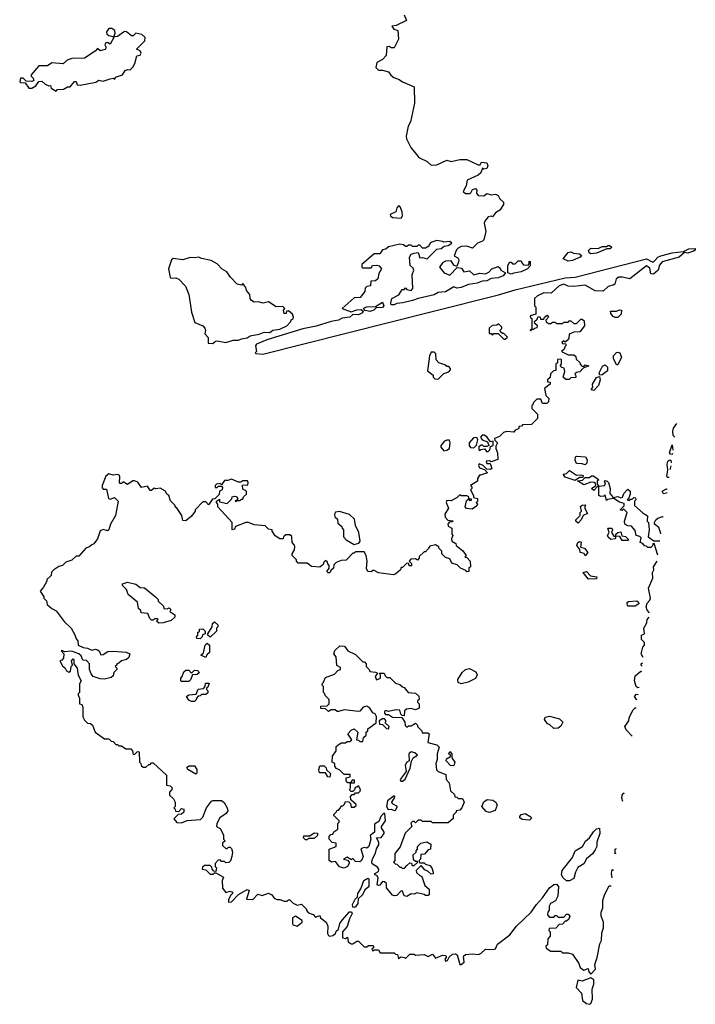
# Model space of a CAD drawing. Extents: x 2240384 to 2404287, y 351326 to 526670.
# Tile 284 of 309: x 2399550 to 2404287, y 424488 to 431391. Entities that reach past the tile are written whole.
import ezdxf

# ---------------------------------------------------------------- set-up
doc = ezdxf.new("R2010")
doc.units = 0

msp = doc.modelspace()

# ---------------------------------------------------------------- linework, layer by layer
at = {"layer": '0CON20XD'}
for points in [[(2402246.7, 431425), (2402263.3, 431385), (2402190, 431350), (2402160, 431345), (2402172.5, 431325), (2402202.5, 431315), (2402207, 431253), (2402175, 431192.5), (2402155, 431192.5), (2402141.7, 431201.7), (2402125, 431200), (2402120.7, 431139.3), (2402095, 431112.5), (2402055, 431090), (2402047.5, 431055), (2402065, 431037.5), (2402095, 431037.5), (2402136.1, 431026.1), (2402151.7, 431001.7), (2402172.5, 430985), (2402211.7, 430971.7), (2402235, 430954), (2402315, 430920), (2402317.5, 430805), (2402290, 430675), (2402273.3, 430645), (2402260, 430575), (2402262.5, 430555), (2402292.5, 430495), (2402332.5, 430445), (2402347.5, 430425), (2402406.1, 430396.1), (2402435, 430371.2), (2402475, 430374), (2402545, 430406), (2402575, 430396.7), (2402635, 430410), (2402685, 430410), (2402765, 430372.5), (2402777.5, 430372.5), (2402788.3, 430391.7), (2402825, 430387.5), (2402832.5, 430365), (2402825, 430347.5), (2402805, 430342.5), (2402795, 430350), (2402783.6, 430316.4), (2402765, 430300), (2402687.5, 430265), (2402680.8, 430225), (2402660, 430185), (2402675, 430172.5), (2402705, 430172.5), (2402713.6, 430176.4), (2402725, 430200), (2402746.1, 430206.1), (2402756.4, 430196.4), (2402753.3, 430173.3), (2402765, 430158.8), (2402803.8, 430156.2), (2402825, 430172.5), (2402855, 430162.5), (2402886.4, 430166.4), (2402905, 430157.5), (2402917.5, 430135), (2402941.7, 430111.7), (2402942.5, 430095), (2402916.7, 430055), (2402885, 430036.7), (2402865, 430007.5), (2402855, 430012.5), (2402835, 430007.5), (2402811.7, 429978.3), (2402806.7, 429965), (2402817.5, 429905), (2402805, 429847.5), (2402795, 429837.5), (2402760, 429825), (2402725, 429790), (2402685, 429802.5), (2402645, 429800), (2402625, 429790), (2402613.3, 429776.7), (2402597.5, 429735), (2402621.7, 429721.7), (2402628.1, 429708.1), (2402627.9, 429692.1), (2402615, 429660), (2402595, 429670), (2402575, 429700), (2402535, 429697.5), (2402513.6, 429686.4), (2402492.5, 429655), (2402527, 429617)], [(2399805, 430890), (2399815, 430900), (2399856.4, 430903.6), (2399885, 430920), (2399905, 430920), (2399935, 430957.5), (2399946.1, 430956.1), (2399953, 430933), (2399975, 430931.2), (2400085, 430952.5), (2400105, 430967.5), (2400135, 430960), (2400185, 430976.7), (2400205, 430980), (2400216.4, 430973.6), (2400221.7, 430988.3), (2400270, 431005), (2400290, 431035), (2400305, 431042.5), (2400325, 431040), (2400343, 431057), (2400357, 431083), (2400371.7, 431138.3), (2400395, 431142.5), (2400402.5, 431155), (2400395, 431172.5), (2400370, 431185), (2400427, 431243), (2400430, 431265), (2400407, 431287), (2400365, 431296.2), (2400345, 431277.5), (2400335, 431277.5), (2400300, 431305), (2400285, 431307.5), (2400235, 431273.3), (2400210, 431270), (2400220, 431295), (2400216.2, 431315), (2400195, 431328.6), (2400175, 431328), (2400158, 431305), (2400160, 431290), (2400175, 431279.2), (2400210, 431270), (2400210, 431265), (2400185, 431220), (2400165, 431230), (2400152.5, 431225), (2400147.5, 431215), (2400157.5, 431195), (2400148.3, 431181.7), (2400115, 431172.5), (2400095, 431187.5), (2400080, 431170), (2400005, 431120), (2399915, 431117.5), (2399883.9, 431106.1), (2399855, 431080), (2399775, 431087.5), (2399745, 431067.5), (2399685, 431067.5), (2399630, 431005), (2399630, 430995), (2399645, 430980), (2399650, 430965), (2399635, 430957.5), (2399595, 430960), (2399590, 430965), (2399575, 430980), (2399555, 430980), (2399550, 430955), (2399555, 430950), (2399588.3, 430948.3), (2399615, 430910), (2399635, 430910), (2399663, 430927), (2399685, 430957.5), (2399705, 430960), (2399728.3, 430938.3), (2399755, 430927.5), (2399765, 430930), (2399770, 430910), (2399805, 430890)], [(2402225, 429998), (2402234.2, 430015), (2402232.7, 430042.7), (2402218.8, 430078.8), (2402205, 430085.8), (2402195, 430072.5), (2402187.5, 430042.5), (2402146.7, 430025), (2402148.8, 430015), (2402165, 430004.3), (2402225, 429998)], [(2402527, 429617), (2402565, 429600), (2402617, 429653), (2402647.5, 429647.5), (2402665, 429622.5), (2402705, 429630), (2402735, 429602.5), (2402775, 429612.5), (2402815, 429610), (2402839.3, 429620.7), (2402860, 429645), (2402905, 429660), (2402918.3, 429648.3), (2402923.6, 429633.6), (2402956.7, 429616.7), (2402938.8, 429595), (2402905, 429580.8), (2402855, 429576.7), (2402825, 429558.8), (2402793.2, 429556.8), (2402756.9, 429543.1), (2402696.7, 429533.3), (2402645, 429512.9), (2402615, 429509.4), (2402595, 429517.5), (2402535, 429482.9), (2402485, 429477.5), (2402455, 429461.8), (2402343.2, 429436.8), (2402305, 429420.9), (2402235.4, 429404.6), (2402195, 429402), (2402175, 429390.8), (2402155, 429391.2), (2402151.2, 429405), (2402160, 429435), (2402208.3, 429461.7), (2402231.7, 429498.3), (2402245, 429500), (2402255, 429510), (2402265, 429500), (2402295, 429492.5), (2402307.5, 429505), (2402302.3, 429602.3), (2402313.8, 429635), (2402309.2, 429649.2), (2402288.3, 429668.3), (2402283.8, 429725), (2402293.8, 429746.2), (2402316.7, 429753.3), (2402345, 429757.5), (2402355, 429720), (2402375, 429722.5), (2402406.1, 429713.9), (2402475, 429782.5), (2402505, 429786.2), (2402526.2, 429803.8), (2402555, 429806.7), (2402580, 429825), (2402566.1, 429836.1), (2402525, 429830), (2402515, 429836.7), (2402475, 429842.5), (2402431.7, 429828.3), (2402420, 429815), (2402418.3, 429801.7), (2402395, 429790), (2402375, 429790), (2402355, 429810), (2402345, 429810), (2402335, 429800), (2402305, 429800), (2402295, 429810), (2402275, 429810), (2402265, 429800), (2402255, 429800), (2402241.7, 429811.7), (2402215, 429816.7), (2402135, 429797.5), (2402117, 429783), (2402093.9, 429776.1), (2402075, 429750), (2402035, 429750), (2401950, 429675), (2401950, 429655), (2401955, 429650), (2402015, 429650), (2402023, 429667), (2402055, 429670), (2402070, 429665), (2402087.5, 429645), (2402068.3, 429611.7), (2402060, 429575), (2402045, 429560), (2402011.7, 429558.3), (2402010, 429525), (2401985, 429520), (2401971.7, 429508.3), (2401970, 429485), (2401936.4, 429443.6), (2401895, 429440), (2401810, 429365), (2401875, 429342.5), (2401913.6, 429356.4), (2401945, 429360), (2401957.5, 429347.5), (2401953.8, 429335), (2401925, 429321.5), (2401886.7, 429323.3), (2401865, 429304.4), (2401810.8, 429299.2), (2401785, 429283.3), (2401734.2, 429275.8), (2401628.6, 429241.4), (2401535, 429224.4), (2401283.6, 429146.4), (2401210, 429115), (2401202.5, 429105), (2401210, 429065), (2401200, 429055), (2401205, 429050), (2401255, 429046.7), (2402432.5, 429342.5), (2402907.4, 429462.6), (2403025, 429497.5), (2403375, 429580), (2403445, 429585.5), (2403945, 429713.1), (2403985, 429694.2), (2403995, 429694), (2404005.6, 429704.4), (2404024.3, 429725), (2404045, 429734.3), (2404125, 429755.4), (2404205, 429766), (2404242.5, 429785), (2404287.1, 429787.1), (2404286.2, 429775), (2404275, 429768), (2404235, 429754.2), (2404212.5, 429757.5), (2404173.9, 429726.1), (2404055, 429693.3), (2404035, 429670), (2404026.1, 429633.9), (2403995, 429606.7), (2403975, 429610), (2403968.9, 429648.9), (2403945, 429665.8), (2403827, 429573), (2403775, 429586.7), (2403750, 429585), (2403733.3, 429575), (2403723, 429537), (2403711.7, 429528.3), (2403675, 429520), (2403641.7, 429488.3), (2403585, 429490), (2403515, 429528.8), (2403435, 429520), (2403395, 429523.3), (2403365.9, 429535.9), (2403333.3, 429525), (2403277, 429473), (2403225, 429476.7), (2403180, 429455), (2403160, 429435), (2403160, 429385), (2403170, 429375), (2403170, 429325), (2403130, 429315), (2403131.7, 429301.7), (2403140, 429295), (2403140, 429220), (2403130, 429215), (2403135, 429210), (2403140, 429220), (2403155, 429220), (2403161.7, 429228.3), (2403178.3, 429231.7), (2403180, 429245), (2403161.7, 429261.7), (2403160, 429275), (2403178.3, 429291.7), (2403185, 429310), (2403200, 429305), (2403201.7, 429291.7), (2403225, 429290), (2403230, 429305), (2403248.3, 429318.3), (2403257.5, 429305), (2403240, 429285), (2403241.7, 429271.7), (2403248.3, 429268.3), (2403255, 429260), (2403275, 429260), (2403285, 429270), (2403305, 429270), (2403315, 429260), (2403355, 429260), (2403365, 429270), (2403395, 429270), (2403401.7, 429278.3), (2403415, 429280), (2403435, 429260), (2403455, 429260), (2403485, 429290), (2403495, 429290), (2403508.3, 429278.3), (2403510, 429245), (2403478.3, 429201.7), (2403435, 429200), (2403403, 429187), (2403400, 429155), (2403388.3, 429141.7), (2403375, 429130), (2403365, 429140), (2403351.7, 429128.3), (2403355, 429120), (2403378.3, 429118.3), (2403380, 429105), (2403371.7, 429098.3), (2403368.3, 429081.7), (2403350, 429065), (2403395, 429040), (2403435, 429040), (2403448.3, 429028.3), (2403451.7, 429011.7), (2403478.3, 428988.3), (2403480, 428975), (2403491.7, 428961.7), (2403505, 428960), (2403515, 428970), (2403540, 428965), (2403501.7, 428948.3), (2403478.3, 428921.7), (2403453, 428917), (2403441.7, 428908.3), (2403450, 428895), (2403448.3, 428881.7), (2403415, 428880), (2403401.7, 428868.3), (2403378.3, 428868.3), (2403360, 428885), (2403372.5, 428925), (2403367, 428947), (2403351.7, 428951.7), (2403340, 428965), (2403350, 428975), (2403350, 429005), (2403345, 429010), (2403321.7, 429008.3), (2403320, 428985), (2403310, 428975), (2403308.3, 428931.7), (2403291.7, 428928.3), (2403271.7, 428908.3), (2403268.3, 428881.7), (2403250, 428865), (2403251.7, 428851.7), (2403268.3, 428848.3), (2403270, 428835), (2403230, 428805), (2403240, 428755), (2403260, 428735), (2403258.3, 428711.7), (2403245, 428700), (2403215, 428700), (2403205, 428730), (2403175, 428730), (2403150, 428705), (2403148.3, 428691.7), (2403140, 428685), (2403140, 428665), (2403180, 428625), (2403180, 428595), (2403138.3, 428551.7), (2403075, 428550), (2403068.3, 428541.7), (2403051.7, 428538.3), (2403048.3, 428521.7), (2403025, 428512.5), (2403015, 428500), (2402965, 428503.8), (2402943, 428497), (2402915, 428467.5), (2402880, 428455), (2402881.7, 428441.7), (2402900, 428425), (2402888.3, 428401.7), (2402887.5, 428385), (2402900, 428355), (2402901.7, 428308.3), (2402855, 428290), (2402845, 428297.5), (2402820, 428295), (2402825, 428280), (2402848.3, 428278.3), (2402860, 428245), (2402851.7, 428238.3), (2402825, 428240), (2402800, 428265), (2402772.5, 428277.5), (2402767.5, 428265), (2402775, 428250), (2402808.3, 428238.3), (2402830, 428215), (2402781.7, 428198.3), (2402773.6, 428196.4), (2402760, 428175), (2402760, 428155), (2402710, 428125), (2402720, 428115), (2402720, 428105), (2402710, 428095), (2402732.5, 428055), (2402731.7, 428041.7), (2402760, 428035), (2402760, 428015), (2402750, 428005), (2402760, 427995), (2402756.4, 427983.6), (2402721.7, 427958.3), (2402683.9, 427963.9), (2402672.5, 427975), (2402683, 428017), (2402695, 428030), (2402705, 428020), (2402718.3, 428021.7), (2402718.3, 428028.3), (2402700, 428030), (2402700, 428045), (2402685, 428052.5), (2402645, 428052.5), (2402635, 428060), (2402618.3, 428041.7), (2402575, 428016.7), (2402545, 428020), (2402540, 428005), (2402557.5, 427965), (2402530, 427925), (2402533, 427903), (2402551.7, 427881.7), (2402586.4, 427876.4), (2402585, 427870), (2402561.7, 427868.3), (2402552.5, 427855), (2402555, 427840), (2402580, 427825), (2402580, 427785), (2402586.7, 427775), (2402578.3, 427751.7), (2402580, 427735), (2402608.3, 427718.3), (2402610, 427705), (2402657.7, 427667.7), (2402680, 427635), (2402671.7, 427621.7), (2402685, 427620), (2402707.5, 427595), (2402710, 427555), (2402700, 427545), (2402698.3, 427521.7), (2402685, 427520), (2402678.3, 427528.3), (2402640, 427545), (2402618.3, 427568.3), (2402580.7, 427580.7), (2402565, 427610), (2402535, 427620), (2402510, 427645), (2402510, 427665), (2402490, 427685), (2402490, 427695), (2402465, 427710), (2402425, 427700), (2402415, 427680), (2402395, 427660), (2402385, 427660), (2402351.7, 427628.3), (2402350, 427615), (2402338.3, 427601.7), (2402325, 427610), (2402291.7, 427608.3), (2402280, 427595), (2402298.3, 427578.3), (2402298.3, 427561.7), (2402281.7, 427561.7), (2402278.3, 427578.3), (2402265, 427580), (2402235, 427550), (2402225, 427550), (2402220, 427535), (2402187.5, 427505), (2402171.7, 427498.3), (2402065, 427512.5), (2402035, 427530), (2402025, 427530), (2402015, 427520), (2401991.7, 427521.7), (2401982.5, 427542.5), (2401987.5, 427595), (2401980, 427635), (2401965, 427660), (2401905, 427660), (2401895, 427650), (2401885, 427650), (2401838.3, 427601.7), (2401805, 427600), (2401770, 427585)], [(2403395, 429698.6), (2403360, 429715), (2403395, 429757.5), (2403415, 429762.5), (2403433.9, 429753.9), (2403475, 429750), (2403488, 429738), (2403480, 429725), (2403425, 429703.3), (2403395, 429698.6)], [(2403555, 429748.8), (2403542.5, 429755), (2403538.3, 429771.7), (2403555, 429790), (2403605, 429787.5), (2403635, 429800), (2403665, 429800), (2403675, 429807.5), (2403685, 429807.5), (2403702.5, 429795), (2403690, 429785), (2403666.7, 429783.3), (2403595, 429753.1), (2403555, 429748.8)], [(2400905, 429120), (2400923, 429137), (2400935, 429140), (2400995, 429127.5), (2401047, 429143), (2401085, 429143.8), (2401105.9, 429154.1), (2401145, 429161.2), (2401165.8, 429174.2), (2401230, 429185), (2401265, 429200), (2401303, 429197), (2401326, 429214), (2401375, 429221.2), (2401422.5, 429245), (2401450, 429275), (2401453.3, 429286.7), (2401466.7, 429293.3), (2401470, 429305), (2401462.5, 429325), (2401435, 429350), (2401421.7, 429348.3), (2401418.3, 429331.7), (2401405, 429330), (2401400, 429355), (2401410, 429365), (2401395, 429380), (2401348.3, 429378.3), (2401295, 429412.5), (2401257, 429403), (2401223, 429413), (2401195, 429411.2), (2401175, 429421.2), (2401166, 429435), (2401164.2, 429465), (2401141.2, 429491.2), (2401135, 429512.5), (2401115, 429540), (2401105, 429530), (2401075, 429537.5), (2401027.5, 429585), (2401003, 429623), (2400970.7, 429640.7), (2400935, 429680), (2400891.7, 429701.7), (2400825, 429716.7), (2400805, 429726.7), (2400775, 429720), (2400745, 429722.5), (2400695, 429706.7), (2400625, 429717.5), (2400614.1, 429705.9), (2400593.3, 429645), (2400604.1, 429584.1), (2400615, 429577.5), (2400645, 429580), (2400665, 429572.5), (2400713.6, 429523.6), (2400736.7, 429465), (2400755, 429340), (2400778.8, 429268.8), (2400835, 429243.3), (2400848.3, 429228.3), (2400852.5, 429215), (2400848.3, 429188.3), (2400871.7, 429161.7), (2400871.7, 429121.7), (2400905, 429120)], [(2402995, 429605.7), (2402972.5, 429615), (2402973.3, 429665), (2402985, 429690), (2402995, 429690), (2403005, 429680), (2403025, 429680), (2403045, 429700), (2403065, 429700), (2403070, 429685), (2403083, 429673), (2403115, 429670), (2403121.7, 429678.3), (2403123, 429697), (2403130, 429695), (2403130, 429665), (2403110, 429645), (2403066, 429624), (2403015, 429613.1), (2402995, 429605.7)], [(2402005, 429344.5), (2401973, 429353), (2401960, 429365), (2401965, 429370), (2401985, 429377.5), (2402045, 429380), (2402095, 429410), (2402103.3, 429385), (2402095, 429372), (2402048.3, 429371.7), (2402033.3, 429355), (2402005, 429344.5)], [(2403745, 429302.5), (2403725, 429302.5), (2403710.7, 429310.7), (2403695, 429330), (2403691.7, 429348.3), (2403735, 429347.5), (2403755, 429357.5), (2403770, 429355), (2403767.5, 429325), (2403745, 429302.5)], [(2402955, 429150), (2402970, 429165), (2402945, 429190), (2402935, 429190), (2402921.7, 429201.7), (2402920, 429215), (2402930, 429225), (2402930, 429235), (2402908.3, 429258.3), (2402895, 429250), (2402863, 429247), (2402841.7, 429228.3), (2402841.7, 429191.7), (2402855, 429190), (2402865, 429180), (2402875, 429190), (2402905, 429190), (2402945, 429150), (2402955, 429150)], [(2402485, 428870), (2402525, 428910), (2402558.3, 428921.7), (2402570, 428935), (2402570, 428945), (2402558.3, 428958.3), (2402545, 428960), (2402531.7, 428971.7), (2402490, 428985), (2402470, 429005), (2402468.3, 429048.3), (2402455, 429060), (2402435, 429060), (2402422.5, 429035), (2402408.3, 428928.3), (2402448.3, 428898.3), (2402450, 428885), (2402461.7, 428871.7), (2402485, 428870)], [(2403745, 428970), (2403735, 428970), (2403712.5, 429015), (2403712.5, 429035), (2403735, 429057.5), (2403745, 429060), (2403757.5, 429055), (2403770, 429025), (2403745, 428970)], [(2403617.5, 428897.5), (2403613.3, 428915), (2403637.5, 428962.5), (2403655, 428971.2), (2403672, 428955), (2403672, 428928), (2403635, 428902), (2403617.5, 428897.5)], [(2403575, 428791.2), (2403557.5, 428795), (2403567.5, 428815), (2403566.7, 428835), (2403595, 428882.5), (2403615, 428890), (2403620, 428865), (2403608, 428825), (2403575, 428791.2)], [(2404143.6, 428464.9), (2404131.2, 428475), (2404130, 428505), (2404135, 428527.5), (2404157, 428558.6)], [(2402525, 428367.5), (2402545, 428372.5), (2402562.5, 428385), (2402567.5, 428425), (2402562.5, 428442.5), (2402545, 428443.3), (2402527.5, 428435), (2402503.3, 428405), (2402503.9, 428393.9), (2402525, 428367.5)], [(2402735, 428390), (2402752.5, 428407.5), (2402763.3, 428445), (2402755, 428462.5), (2402731.7, 428458.3), (2402702.5, 428425), (2402702.5, 428405), (2402711.7, 428391.7), (2402735, 428390)], [(2402835, 428362.5), (2402846.7, 428375), (2402851.7, 428398.3), (2402870, 428405), (2402870, 428435), (2402851.7, 428431.7), (2402826.4, 428466.4), (2402807, 428477), (2402793, 428477), (2402780, 428465), (2402792.5, 428445), (2402830, 428430), (2402840, 428405), (2402825, 428397.5), (2402805, 428397.5), (2402795, 428407.5), (2402785, 428407.5), (2402770, 428395), (2402770, 428375), (2402775, 428370), (2402782.5, 428377.5), (2402811.7, 428381.7), (2402823.3, 428363.3), (2402835, 428362.5)], [(2404127.1, 428349.9), (2404126, 428342.4), (2404113.9, 428343.9), (2404106.7, 428355), (2404125, 428410), (2404130.3, 428372.2)], [(2403515, 428270), (2403495, 428277.5), (2403455, 428280), (2403443.6, 428303.6), (2403447.5, 428325), (2403455, 428330), (2403516.4, 428326.4), (2403530, 428305), (2403527.5, 428282.5), (2403515, 428270)], [(2404103, 428182), (2404095, 428180), (2404087, 428187), (2404093.8, 428235), (2404088.8, 428275), (2404095, 428292.5), (2404105, 428302.5), (2404115, 428302.5), (2404117.6, 428283.8)], [(2404114.7, 428263.9), (2404110, 428245), (2404110.8, 428236.5)], [(2401770, 427585), (2401751.7, 427568.3), (2401750, 427545), (2401731.7, 427528.3), (2401725, 427512.5), (2401713, 427513), (2401703, 427523), (2401720, 427545), (2401720, 427565), (2401710, 427575), (2401708.3, 427588.3), (2401695, 427600), (2401681.7, 427588.3), (2401678.3, 427571.7), (2401655, 427552.5), (2401595, 427557.5), (2401565, 427580), (2401501.7, 427581.7), (2401490, 427595), (2401490, 427605), (2401460, 427635), (2401460, 427645), (2401477, 427673), (2401480, 427695), (2401477, 427707), (2401460, 427725), (2401458.3, 427768.3), (2401445, 427780), (2401415, 427780), (2401400, 427765), (2401398.3, 427751.7), (2401375, 427750), (2401341.7, 427771.7), (2401320, 427805), (2401320, 427815), (2401295, 427820), (2401271.7, 427841.7), (2401195, 427850), (2401155, 427866.7), (2401135, 427866.7), (2401062.5, 427837.5), (2401055, 427820), (2401040, 427815), (2401040, 427865), (2400940, 427975), (2400940, 427995), (2400930, 428005), (2400930, 428015), (2400950, 428030), (2400951.7, 428011.7), (2401005, 428000), (2401038.3, 428031.7), (2401040, 428045), (2401055, 428050), (2401068.3, 428048.3), (2401080, 428035), (2401070, 428020), (2401061.7, 428018.3), (2401065, 428010), (2401070, 428020), (2401095, 428020), (2401105, 428030), (2401115, 428030), (2401120, 428045), (2401140, 428065), (2401140, 428085), (2401115, 428100), (2401112.5, 428127.5), (2401150, 428130), (2401152.5, 428145), (2401147, 428157), (2401115, 428156.7), (2401101.7, 428148.3), (2401085, 428147.5), (2401035, 428170), (2401009.3, 428160.7), (2400985, 428160), (2400965, 428130), (2400955, 428140), (2400930, 428135), (2400920, 428125), (2400921.7, 428111.7), (2400935, 428110), (2400945, 428120), (2400965, 428120), (2400971.7, 428111.7), (2400970, 428095), (2400950, 428085), (2400948.3, 428061.7), (2400918.3, 428031.7), (2400901.7, 428028.3), (2400875, 427990), (2400855, 428010), (2400835, 428010), (2400780, 427955), (2400780, 427945), (2400755, 427910), (2400715, 427877.5), (2400695, 427880), (2400687.5, 427915), (2400653, 427963), (2400640, 427975), (2400640, 427985), (2400606.4, 428016.4), (2400596.2, 428055), (2400582.5, 428065), (2400572.5, 428085), (2400535, 428107.5), (2400505, 428102.5), (2400493.6, 428106.4), (2400475, 428090), (2400465, 428090), (2400445, 428120), (2400405, 428110), (2400378.3, 428148.3), (2400355, 428157.5), (2400343.3, 428156.7), (2400305, 428132.5), (2400275, 428150), (2400265, 428140), (2400255, 428140), (2400250, 428145), (2400253.3, 428185), (2400247.7, 428197.7), (2400235, 428203.3), (2400205, 428197.5), (2400175, 428207.5), (2400155, 428190), (2400127.5, 428125), (2400128.3, 428108.3), (2400135, 428100), (2400158.3, 428098.3), (2400173.6, 428033.6), (2400185, 428030), (2400215, 428040), (2400240, 428015), (2400222.5, 427915), (2400187.5, 427855), (2400176.1, 427813.9), (2400165, 427807.5), (2400135, 427815.8), (2400113.2, 427806.8), (2400095, 427750), (2400070, 427715), (2400055, 427710), (2400040, 427695), (2400013.6, 427686.4), (2399965, 427630), (2399945, 427630), (2399915, 427602.5), (2399873, 427587), (2399850, 427565), (2399823.3, 427556.7), (2399790, 427535), (2399773.3, 427516.7), (2399770, 427495), (2399740, 427465), (2399740, 427455), (2399717, 427413), (2399692.5, 427385), (2399720, 427345), (2399720, 427335), (2399737, 427317), (2399741.7, 427291.7), (2399775, 427262.5), (2399806.4, 427246.4), (2399860.7, 427170.7), (2399910, 427125), (2399937, 427077), (2399945, 427050), (2399957.5, 427035), (2399960, 427005), (2399995, 426990), (2400025.8, 426985.8), (2400055, 426970), (2400082.7, 426977.3), (2400095, 426974), (2400106.2, 426965), (2400118.3, 426938.3), (2400135, 426940), (2400168.8, 426961.2), (2400205, 426964.2), (2400297.7, 426957.7), (2400322.5, 426945), (2400315, 426920), (2400300, 426905), (2400263, 426897), (2400245, 426880), (2400230, 426875), (2400230, 426865), (2400220, 426855), (2400230, 426845), (2400230, 426835), (2400210, 426815), (2400205, 426790), (2400191.7, 426778.3), (2400145, 426767.5), (2400115, 426768.8), (2400065, 426786.7), (2400050, 426805), (2400040, 426835), (2400040, 426875), (2400018.3, 426898.3), (2399991.7, 426901.7), (2399980.7, 426930.7), (2399965.8, 426945.8), (2399913, 426963), (2399865, 426960), (2399845, 426967.5), (2399840, 426965), (2399860, 426945), (2399856.7, 426915), (2399845, 426900), (2399832.5, 426895), (2399851.2, 426861.2), (2399870, 426845), (2399877.5, 426825), (2399895, 426817.5), (2399906.1, 426823.9), (2399910, 426855), (2399920, 426865), (2399912.5, 426895), (2399925, 426910), (2399930, 426905), (2399930, 426875), (2399952.5, 426845), (2399960, 426795), (2399980, 426755), (2399970, 426735), (2399970, 426675), (2399960, 426665), (2399960, 426655), (2399970, 426635), (2399970, 426595), (2399985, 426590), (2399991.7, 426571.7), (2399993, 426503), (2400005, 426480), (2400025, 426460), (2400047, 426457), (2400060, 426445), (2400080, 426395), (2400145, 426350), (2400175, 426350), (2400191.7, 426331.7), (2400205, 426330), (2400225, 426310), (2400235, 426310), (2400245, 426300), (2400265, 426300), (2400295, 426280), (2400328.3, 426278.3), (2400340, 426265), (2400345, 426240), (2400358.3, 426241.7), (2400375, 426260), (2400388.3, 426258.3), (2400390, 426185), (2400400, 426175), (2400401.7, 426161.7), (2400415, 426150), (2400435, 426150), (2400455, 426170), (2400465, 426170), (2400475, 426180), (2400485, 426180), (2400580, 426095), (2400580, 426025), (2400605, 426020), (2400620, 426005), (2400617, 425993), (2400600, 425975), (2400600, 425955), (2400628.3, 425928.3), (2400640, 425905), (2400640, 425875), (2400630, 425865), (2400640, 425855), (2400641.7, 425841.7), (2400665, 425840), (2400685, 425860), (2400700, 425855), (2400700, 425835), (2400685, 425820), (2400661.7, 425818.3), (2400631.7, 425788.3), (2400651.7, 425761.7), (2400685, 425760), (2400725, 425777.5), (2400817, 425783), (2400835, 425800), (2400860, 425865), (2400895, 425912.5), (2400905, 425917.5), (2400965, 425917.5), (2400983, 425903), (2401005.9, 425865.9), (2401010, 425845), (2400997.5, 425825), (2400953.9, 425796.1), (2400932.5, 425755), (2400930, 425735), (2400955, 425720), (2400980, 425675), (2400980, 425645), (2400990, 425635), (2400971.7, 425618.3), (2400971.7, 425601.7), (2400995, 425580), (2401005, 425580), (2401015, 425590), (2401025, 425590), (2401035, 425580), (2401042.5, 425555), (2401037.5, 425525), (2401027, 425493), (2401017, 425483), (2400995, 425480), (2400985, 425490), (2400965, 425490), (2400955, 425500), (2400941.7, 425498.3), (2400920, 425475), (2400920, 425455), (2400930, 425445), (2400925, 425420), (2400911.7, 425421.7), (2400900, 425435), (2400898.3, 425448.3), (2400885, 425460), (2400845, 425460), (2400831.7, 425448.3), (2400830, 425435), (2400855, 425430), (2400885, 425400), (2400905, 425400), (2400915, 425410), (2400925, 425410), (2400978.3, 425378.3), (2400970, 425355), (2400971.7, 425301.7), (2400995, 425272.5), (2401025, 425281.2), (2401043.3, 425275), (2401043.3, 425265), (2401028.8, 425251.2), (2401015, 425220), (2401015, 425203.3), (2401035, 425206.7), (2401085, 425256.7), (2401145, 425292.5), (2401160, 425285), (2401140, 425225), (2401185, 425223.1), (2401220.7, 425259.3), (2401250.7, 425250.7), (2401295, 425267.5), (2401317.5, 425255), (2401335, 425232.5), (2401353.6, 425223.6), (2401375, 425222.5), (2401405, 425210), (2401425, 425210), (2401435, 425220), (2401445, 425220), (2401467, 425197), (2401495, 425182.5), (2401525, 425190), (2401560, 425155), (2401560, 425145), (2401575, 425130), (2401607, 425117), (2401625, 425100), (2401655, 425110), (2401660, 425095), (2401700, 425065), (2401710, 425035), (2401708, 424985), (2401715, 424970), (2401725, 424966.2), (2401745, 424970), (2401763.8, 424985), (2401769.5, 425000.5), (2401785.7, 425014.3), (2401795.6, 425054.4), (2401811.7, 425078.3), (2401863.6, 425136.4), (2401877, 425137), (2401882, 425125), (2401862.4, 425087.6), (2401846.1, 425033.9), (2401813.8, 424995), (2401813, 424953), (2401835, 424950), (2401848.3, 424958.3), (2401852.5, 424925), (2401873, 424913), (2401885, 424912.5), (2401915, 424930), (2401925, 424930), (2401965, 424890), (2401985, 424890), (2401995, 424900), (2402025, 424900), (2402030, 424895), (2402030, 424885), (2402020, 424875), (2402025, 424860), (2402035, 424870), (2402065, 424870), (2402078.3, 424848.3), (2402175, 424850), (2402185, 424840), (2402198.3, 424838.3), (2402205, 424810), (2402225, 424820), (2402247, 424817), (2402255, 424810), (2402285, 424840), (2402315, 424840), (2402325, 424832.5), (2402385, 424837.5), (2402415, 424822.5), (2402445, 424840), (2402465, 424812.5), (2402515, 424832.5), (2402535, 424830), (2402540, 424825), (2402540, 424815), (2402530, 424805), (2402535, 424790), (2402550, 424795), (2402561.7, 424818.3), (2402585, 424840), (2402605, 424842.5), (2402617.5, 424835), (2402635, 424767.5), (2402645, 424766.7), (2402665.8, 424784.2)], [(2403445, 428160), (2403375, 428182.5), (2403360, 428205), (2403385, 428210), (2403405, 428230), (2403455, 428197.5), (2403485, 428200), (2403500, 428195), (2403498.3, 428181.7), (2403475, 428180), (2403445, 428160)], [(2403575, 428090), (2403560, 428105), (2403590, 428125), (2403588.3, 428138.3), (2403577, 428147), (2403555, 428147.5), (2403505, 428130), (2403461.7, 428158.3), (2403497, 428163), (2403515, 428180), (2403545, 428180), (2403558.3, 428191.7), (2403571.7, 428191.7), (2403597, 428177), (2403610, 428165), (2403600, 428155), (2403600, 428135), (2403610, 428120), (2403601.7, 428118.3), (2403575, 428090)], [(2404025, 427637.8), (2403998.3, 427718.3), (2403990, 427715), (2403987.5, 427702.5), (2403975, 427690), (2403955, 427690), (2403945, 427700), (2403931.7, 427701.7), (2403918.3, 427718.3), (2403900, 427725), (2403907, 427757), (2403897, 427767), (2403873.6, 427773.6), (2403865, 427810), (2403840, 427840), (2403813, 427843), (2403792.5, 427855), (2403790, 427875), (2403810, 427935), (2403785, 427960), (2403775, 427950), (2403760, 427955), (2403788.3, 427981.7), (2403788.3, 427998.3), (2403755, 428007.5), (2403715, 428033.3), (2403672.5, 428027.5), (2403665, 428020), (2403655, 428060), (2403645, 428050), (2403625, 428047.5), (2403610, 428055), (2403610, 428120), (2403650, 428125), (2403657.5, 428135), (2403650, 428155), (2403655, 428160), (2403670, 428155), (2403677.5, 428145), (2403690, 428105), (2403688.3, 428068.3), (2403711.7, 428041.7), (2403745, 428047.5), (2403765, 428037.5), (2403776.7, 428043.3), (2403785, 428070), (2403815, 428100), (2403830, 428085), (2403830, 428065), (2403818.3, 428031.7), (2403810, 428025), (2403825, 428020), (2403831.7, 428028.3), (2403845, 428030), (2403855, 428040), (2403868.3, 428038.3), (2403870, 428025), (2403860, 428015), (2403860, 427985), (2403920.7, 427930.7), (2403951.7, 427911.7), (2403950, 427875), (2403960, 427865), (2403962.5, 427815), (2403957.5, 427765), (2403996.7, 427736.7), (2404038, 427738), (2404039.1, 427736)], [(2404087.7, 428075.4), (2404085, 428071.2), (2404065, 428066.7), (2404053.8, 428085), (2404085, 428102), (2404090.9, 428097.3)], [(2403465, 427860), (2403450, 427875), (2403450, 427885), (2403480, 427915), (2403480, 427935), (2403490, 427945), (2403483.3, 427976.7), (2403495, 427987.5), (2403515, 427990), (2403520, 427985), (2403512.5, 427977.5), (2403513, 427963), (2403531.7, 427928.3), (2403500, 427915), (2403487.5, 427885), (2403465, 427860)], [(2401895, 427712.5), (2401928.3, 427721.7), (2401937.5, 427735), (2401927.5, 427795), (2401903.6, 427843.6), (2401898.3, 427888.3), (2401861.7, 427921.7), (2401791.7, 427941.7), (2401765, 427937.5), (2401757.5, 427925), (2401760, 427905), (2401778.3, 427888.3), (2401781.7, 427861.7), (2401808.3, 427838.3), (2401810, 427825), (2401820, 427815), (2401820, 427765), (2401840, 427745), (2401895, 427712.5)], [(2404046.3, 427786.8), (2404045, 427787.5), (2404030.4, 427830.5), (2404000, 427855), (2404000, 427865), (2404010, 427885), (2404023.8, 427896.2), (2404056.7, 427906.7), (2404062.9, 427902.4)], [(2403695, 427747.5), (2403675, 427762.5), (2403672.5, 427775), (2403682.5, 427795), (2403673.6, 427826.4), (2403702.5, 427825), (2403706.7, 427815), (2403700, 427795), (2403715, 427770), (2403730, 427770), (2403725, 427750), (2403695, 427747.5)], [(2403815, 427740), (2403775, 427740), (2403758.3, 427768.3), (2403730, 427770), (2403730, 427785), (2403744.1, 427795.9), (2403765, 427800), (2403771.7, 427771.7), (2403798.3, 427768.3), (2403820, 427745), (2403815, 427740)], [(2403515, 427632.5), (2403508.3, 427648.3), (2403480, 427655), (2403477.5, 427677.5), (2403457.5, 427705), (2403462.5, 427725), (2403475, 427732.5), (2403487.5, 427727.5), (2403481.7, 427691.7), (2403510, 427685), (2403532.5, 427655), (2403515, 427632.5)], [(2403966.9, 427231.5), (2403950.4, 427250.5), (2403942.5, 427275), (2403949.3, 427300.7), (2403969.2, 427320.8), (2403973.8, 427335), (2403960, 427405), (2403988.8, 427475), (2403986, 427514), (2403996.7, 427535), (2403993.3, 427555), (2404018.7, 427593.8)], [(2403538.3, 427468.3), (2403500, 427515), (2403525, 427522.5), (2403551.2, 427491.2), (2403595.8, 427485.8), (2403595, 427470), (2403538.3, 427468.3)], [(2400525, 427160), (2400510, 427175), (2400520, 427185), (2400515, 427190), (2400495, 427190), (2400485, 427180), (2400475, 427180), (2400461.7, 427191.7), (2400448.3, 427228.3), (2400401.7, 427231.7), (2400398.3, 427248.3), (2400383, 427263), (2400376.7, 427306.7), (2400311.7, 427361.7), (2400300, 427395), (2400270, 427425), (2400270, 427435), (2400305, 427447.5), (2400365, 427432.5), (2400395, 427410), (2400425, 427406.7), (2400502.5, 427345), (2400520, 427325), (2400520, 427315), (2400558.3, 427278.3), (2400561.7, 427261.7), (2400585, 427260), (2400598.3, 427268.3), (2400610, 427255), (2400601.7, 427241.7), (2400638.3, 427218.3), (2400637, 427203), (2400611.7, 427178.3), (2400555, 427162.5), (2400525, 427160)], [(2403818.3, 427278.3), (2403812.5, 427282.5), (2403810, 427305), (2403818.3, 427311.7), (2403877, 427317), (2403888.3, 427308.3), (2403890, 427295), (2403865, 427280), (2403818.3, 427278.3)], [(2403922.7, 426920.2), (2403906.7, 426945), (2403918.3, 426991.7), (2403930, 427005), (2403930, 427025), (2403910, 427045), (2403910, 427075), (2403930, 427085), (2403926.7, 427125), (2403947, 427163), (2403950, 427185), (2403962.6, 427201.2)], [(2400885, 427062.5), (2400870, 427075), (2400870, 427085), (2400900, 427135), (2400901.7, 427158.3), (2400915, 427170), (2400938.3, 427148.3), (2400940, 427135), (2400930, 427125), (2400930, 427105), (2400885, 427062.5)], [(2400815, 427050), (2400791.7, 427051.7), (2400790, 427065), (2400800, 427075), (2400800, 427095), (2400810, 427105), (2400811.7, 427118.3), (2400835, 427120), (2400850, 427105), (2400850, 427085), (2400831.7, 427078.3), (2400830, 427065), (2400815, 427050)], [(2400855, 426920), (2400820, 426935), (2400838.3, 426951.7), (2400850, 427005), (2400865, 427020), (2400880, 427005), (2400880, 426955), (2400861.7, 426938.3), (2400855, 426920)], [(2402265, 425243.1), (2402245, 425248), (2402235, 425280), (2402225, 425282.5), (2402195, 425250.8), (2402177.3, 425247.3), (2402163, 425253), (2402121.2, 425305), (2402122.5, 425335), (2402107, 425347), (2402095, 425350), (2402075, 425323.8), (2402065, 425321.2), (2402056.7, 425326.7), (2402063.8, 425373.8), (2402055, 425390), (2402040, 425395), (2402040, 425405), (2402065, 425420), (2402067.5, 425435), (2402058.8, 425448.8), (2402022.3, 425472.3), (2402020, 425485), (2402023, 425507), (2402045, 425547.5), (2402051.2, 425578.8), (2402069.2, 425605), (2402068.8, 425625), (2402052.5, 425655), (2402085, 425656.7), (2402105.7, 425685), (2402105.9, 425695.9), (2402086.7, 425725), (2402086.7, 425735), (2402113.8, 425775), (2402110, 425825), (2402100, 425825), (2402082.5, 425805), (2402069.3, 425770.7), (2402038.3, 425751.7), (2402036.7, 425695), (2402008.3, 425671.7), (2402012.5, 425645), (2401997.5, 425595), (2401985, 425583.3), (2401965, 425586.7), (2401943, 425577), (2401957.5, 425525), (2401947.5, 425495), (2401935, 425487.5), (2401905, 425490), (2401885, 425510), (2401875, 425500), (2401845, 425520), (2401820, 425505), (2401848.3, 425498.3), (2401860, 425485), (2401860, 425475), (2401847.5, 425455), (2401825, 425443.3), (2401792.7, 425452.7), (2401765, 425490), (2401736.4, 425483.6), (2401720, 425495), (2401720, 425575), (2401770, 425595), (2401768.3, 425618.3), (2401741.7, 425621.7), (2401720, 425645), (2401720, 425665), (2401731.7, 425678.3), (2401745, 425680), (2401753.3, 425696.7), (2401780, 425715), (2401780, 425755), (2401790, 425765), (2401790, 425775), (2401751.7, 425811.7), (2401751.7, 425818.3), (2401770, 425835), (2401775, 425850), (2401785, 425850), (2401800, 425865), (2401805, 425880), (2401815, 425880), (2401828.3, 425891.7), (2401835, 425910), (2401858.3, 425908.3), (2401870, 425895), (2401875, 425870), (2401895, 425870), (2401908.3, 425881.7), (2401908.3, 425888.3), (2401871.7, 425921.7), (2401870, 425945), (2401881.7, 425958.3), (2401895, 425960), (2401905, 425970), (2401925, 425970), (2401938.3, 425981.7), (2401940, 425995), (2401925, 426020), (2401915, 426010), (2401901.7, 426008.3), (2401898.3, 425991.7), (2401885, 425980), (2401875, 425980), (2401861.7, 425991.7), (2401870, 426005), (2401870, 426040), (2401898.3, 426041.7), (2401898.3, 426058.3), (2401881.7, 426058.3), (2401870, 426040), (2401851.7, 426041.7), (2401840, 426055), (2401840, 426075), (2401868.3, 426081.7), (2401868.3, 426098.3), (2401825, 426100), (2401795, 426130), (2401771.7, 426141.7), (2401760, 426155), (2401760, 426175), (2401740, 426185), (2401743, 426227), (2401770, 426265), (2401770, 426295), (2401780, 426305), (2401805, 426320), (2401835, 426320), (2401845, 426330), (2401865, 426330), (2401878.3, 426341.7), (2401850, 426385), (2401875, 426410), (2401895, 426420), (2401920, 426395), (2401911.7, 426341.7), (2401925, 426340), (2401935, 426330), (2401955, 426330), (2401961.7, 426358.3), (2401980, 426375), (2401980, 426395), (2401990, 426405), (2401991.7, 426418.3), (2402048.3, 426461.7), (2402052.5, 426505), (2402042.5, 426525), (2402025, 426532.5), (2402004, 426564), (2401985, 426577.5), (2401958.8, 426571.2), (2401935, 426542.5), (2401925, 426540), (2401825, 426553.3), (2401785, 426540), (2401775, 426540), (2401761.7, 426551.7), (2401735, 426552.5), (2401715, 426540), (2401695, 426560), (2401661.7, 426561.7), (2401661.7, 426578.3), (2401705, 426580), (2401720, 426595), (2401720, 426625), (2401691.7, 426651.7), (2401690, 426665), (2401680, 426675), (2401680, 426715), (2401670, 426725), (2401670, 426735), (2401678.3, 426741.7), (2401695, 426780), (2401758.3, 426801.7), (2401781.7, 426828.3), (2401800, 426835), (2401798.3, 426848.3), (2401773, 426863), (2401770, 426925), (2401752.5, 426945), (2401760.7, 426969.3), (2401795, 427000), (2401828.3, 426998.3), (2401850, 426965), (2401905, 426940), (2401955, 426890), (2401968.3, 426888.3), (2401980, 426875), (2401980, 426855), (2402000, 426835), (2402005, 426820), (2402045, 426817.5), (2402058.3, 426808.3), (2402042.5, 426785), (2402051.7, 426761.7), (2402080, 426775), (2402080, 426795), (2402071.7, 426808.3), (2402105, 426810), (2402111.7, 426791.7), (2402125, 426780), (2402145, 426780), (2402185, 426740), (2402215, 426730), (2402233, 426713), (2402245, 426710), (2402273, 426673), (2402325, 426670), (2402348.3, 426648.3), (2402350, 426625), (2402340, 426615), (2402340, 426605), (2402350, 426595), (2402350, 426565), (2402341.7, 426558.3), (2402325, 426552.5), (2402295, 426562.5), (2402263, 426557), (2402247.5, 426545), (2402245, 426510), (2402231.7, 426511.7), (2402222.5, 426522.5), (2402215, 426550), (2402188.3, 426551.7), (2402135, 426540), (2402115, 426547.5), (2402108.3, 426541.7), (2402108.3, 426528.3), (2402115, 426520), (2402135, 426520), (2402165, 426500), (2402228.3, 426498.3), (2402250, 426465), (2402251.7, 426441.7), (2402265, 426430), (2402275, 426440), (2402295, 426440), (2402325, 426460), (2402340, 426445), (2402340, 426435), (2402370, 426405), (2402371.7, 426391.7), (2402411.7, 426391.7), (2402420, 426385), (2402412.5, 426322.5), (2402475, 426307.5), (2402491.7, 426291.7), (2402477.5, 426245), (2402477.5, 426205), (2402467.5, 426175), (2402471.7, 426131.7), (2402485, 426120), (2402538.3, 426098.3), (2402540, 426065), (2402561.7, 426041.7), (2402570, 425985), (2402598.3, 425958.3), (2402601.7, 425941.7), (2402615, 425940), (2402625, 425930), (2402655, 425930), (2402667.5, 425905), (2402650, 425865), (2402635, 425850), (2402610, 425845), (2402610, 425835), (2402590, 425815), (2402588.3, 425791.7), (2402555, 425760), (2402445, 425760), (2402435, 425770), (2402375, 425770), (2402365, 425780), (2402345, 425780), (2402325, 425760), (2402315, 425770), (2402305, 425770), (2402291.7, 425758.3), (2402300, 425735), (2402253, 425687), (2402217, 425593), (2402180, 425545), (2402180, 425495), (2402170, 425485), (2402181.7, 425471.7), (2402195, 425470), (2402215, 425450), (2402225, 425450), (2402235, 425440), (2402248.3, 425441.7), (2402265, 425460), (2402285, 425480), (2402298.3, 425478.3), (2402301.7, 425461.7), (2402315, 425460), (2402338.3, 425481.7), (2402338.3, 425488.3), (2402325, 425490), (2402311.7, 425501.7), (2402310, 425535), (2402330, 425555), (2402330, 425565), (2402340, 425575), (2402340, 425595), (2402361.7, 425618.3), (2402405, 425627.5), (2402431.7, 425611.7), (2402430, 425575), (2402415, 425570), (2402388.3, 425541.7), (2402361.7, 425538.3), (2402360, 425505), (2402350, 425495), (2402350, 425485), (2402355, 425480), (2402385, 425480), (2402395, 425470), (2402425, 425460), (2402440, 425445), (2402450, 425415), (2402448.3, 425401.7), (2402435, 425400), (2402415, 425420), (2402391.7, 425431.7), (2402365, 425460), (2402330, 425425), (2402331.7, 425411.7), (2402355, 425390), (2402370, 425385), (2402391.7, 425321.7), (2402420, 425295), (2402420, 425255), (2402415, 425250), (2402395, 425250), (2402387, 425257), (2402335, 425270), (2402315, 425260), (2402295, 425262.5), (2402265, 425243.1)], [(2403913.9, 426858.6), (2403907.5, 426865), (2403907.5, 426875), (2403917.2, 426881.6)], [(2400735, 426750), (2400685, 426750), (2400680, 426755), (2400680, 426775), (2400690, 426785), (2400701.7, 426818.3), (2400715, 426830), (2400735, 426830), (2400755, 426810), (2400775, 426830), (2400798.3, 426828.3), (2400808.3, 426811.7), (2400795, 426800), (2400761.7, 426798.3), (2400748.3, 426761.7), (2400735, 426750)], [(2402645, 426734), (2402625, 426743.3), (2402621.5, 426765), (2402651.4, 426815), (2402675, 426836.2), (2402705, 426841.2), (2402749.3, 426819.3), (2402757, 426797), (2402745, 426772.5), (2402695, 426746.7), (2402645, 426734)], [(2403892.6, 426708.5), (2403885, 426707.5), (2403872.5, 426715), (2403860, 426755), (2403865, 426790), (2403905, 426822.5), (2403908.7, 426821.6)], [(2400775, 426610), (2400755, 426610), (2400735, 426620), (2400720, 426645), (2400735, 426657.5), (2400788.3, 426661.7), (2400801.7, 426698.3), (2400838.3, 426701.7), (2400850, 426715), (2400851.7, 426738.3), (2400878.3, 426738.3), (2400868.3, 426711.7), (2400860, 426705), (2400860, 426695), (2400870, 426685), (2400868.3, 426671.7), (2400855, 426660), (2400825, 426660), (2400815, 426650), (2400801.7, 426648.3), (2400790, 426635), (2400788.3, 426621.7), (2400775, 426610)], [(2403880.4, 426622.3), (2403874.3, 426624.3), (2403860, 426645), (2403875, 426661.2), (2403885.8, 426660.6)], [(2403844.2, 426367.6), (2403801.7, 426411.7), (2403792.5, 426435), (2403820, 426475), (2403823, 426497), (2403849.6, 426550.5), (2403865, 426566.2), (2403872.4, 426566.2)], [(2402135, 426420), (2402140, 426435), (2402111.7, 426461.7), (2402120, 426475), (2402108.3, 426488.3), (2402095, 426490), (2402070, 426475), (2402071.7, 426451.7), (2402095, 426450), (2402121.7, 426421.7), (2402135, 426420)], [(2403295, 426422.5), (2403265, 426450), (2403250, 426455), (2403230, 426485), (2403235, 426500), (2403265, 426507.5), (2403335, 426490), (2403357.5, 426465), (2403345, 426437.5), (2403325, 426423.3), (2403295, 426422.5)], [(2402221.7, 426051.7), (2402235, 426053.3), (2402253.6, 426066.4), (2402287.7, 426142.3), (2402298.3, 426191.7), (2402310, 426215), (2402340, 426235), (2402321.7, 426251.7), (2402295, 426257.5), (2402277.5, 426245), (2402280, 426195), (2402263.6, 426186.4), (2402253.3, 426165), (2402260, 426120), (2402217.5, 426065), (2402221.7, 426051.7)], [(2402595, 426160), (2402571.7, 426161.7), (2402540, 426195), (2402541.7, 426208.3), (2402570, 426225), (2402570, 426235), (2402560, 426245), (2402565, 426260), (2402580, 426245), (2402580, 426215), (2402600, 426185), (2402595, 426160)], [(2400785, 426102.5), (2400730, 426135), (2400721.7, 426148.3), (2400735, 426160), (2400775, 426160), (2400792.5, 426135), (2400791.7, 426108.3), (2400785, 426102.5)], [(2401725, 426080), (2401711.7, 426081.7), (2401695, 426110), (2401655, 426110), (2401650, 426115), (2401647.5, 426135), (2401655, 426160), (2401685, 426160), (2401700, 426145), (2401701.7, 426131.7), (2401730, 426105), (2401725, 426080)], [(2403779.8, 425909.5), (2403772.5, 425932.5), (2403774.3, 425955), (2403785, 425970), (2403787.8, 425966.6)], [(2402175, 425847.5), (2402185, 425850), (2402200, 425875), (2402164.2, 425894.2), (2402160, 425905), (2402177.5, 425935), (2402180, 425945), (2402175, 425950), (2402130, 425915), (2402121.2, 425875), (2402133, 425853), (2402153.9, 425856.1), (2402175, 425847.5)], [(2402845, 425832.5), (2402820.7, 425840.7), (2402790, 425875), (2402803.3, 425906.7), (2402827, 425923), (2402868.3, 425918.3), (2402887.5, 425905), (2402897.5, 425885), (2402883, 425847), (2402845, 425832.5)], [(2403125, 425780), (2403073.6, 425783.6), (2403057.5, 425795), (2403057.5, 425805), (2403065, 425817.5), (2403095, 425826.2), (2403135, 425802.5), (2403137.7, 425792.3), (2403125, 425780)], [(2401565, 425640), (2401555, 425640), (2401540, 425655), (2401541.7, 425668.3), (2401585, 425670), (2401615, 425690), (2401638.3, 425688.3), (2401638.3, 425671.7), (2401615, 425650), (2401575, 425650), (2401565, 425640)], [(2403405, 425352.5), (2403385, 425353.3), (2403360, 425375), (2403349.2, 425395), (2403354.5, 425425.5), (2403425, 425516.7), (2403445.6, 425564.4), (2403495.5, 425594.5), (2403517.6, 425632.4), (2403545.4, 425654.6), (2403572.9, 425697.1), (2403595, 425718), (2403615, 425722.5), (2403618, 425685), (2403596.7, 425625), (2403596.4, 425593.6), (2403585, 425570), (2403566.4, 425543.6), (2403525, 425507.5), (2403505, 425472.5), (2403463.6, 425446.4), (2403447.5, 425415), (2403435, 425370), (2403405, 425352.5)], [(2403728.9, 425546.1), (2403725, 425542.5), (2403724.3, 425575), (2403733.6, 425579.3)], [(2403704.9, 425373.5), (2403700, 425405), (2403705, 425432.5), (2403712.5, 425428)], [(2401895, 425166), (2401885, 425168.8), (2401883.2, 425186.8), (2401901.4, 425225), (2401917.5, 425242.5), (2401920, 425265), (2401943, 425297), (2401962.5, 425355), (2401991.7, 425371.7), (2401997, 425367), (2401999.1, 425310.9), (2401970, 425290), (2401952.9, 425255), (2401922.5, 425227.5), (2401921.1, 425195), (2401905, 425172), (2401895, 425166)], [(2402665.8, 424784.2), (2402662.5, 424825), (2402675, 424837.5), (2402725, 424842.5), (2402765, 424838), (2402783.3, 424845), (2402815, 424873.8), (2402868, 424872), (2402885, 424877.5), (2402900.5, 424909.5), (2402986, 424975), (2403034.4, 425035.6), (2403135.7, 425134.3), (2403172.6, 425187.4), (2403216.7, 425233.3), (2403264.5, 425305.5), (2403295, 425328.8), (2403315, 425330), (2403327.5, 425315), (2403322.5, 425245), (2403306.4, 425213.6), (2403272.5, 425195), (2403262.5, 425175), (2403261.7, 425148.3), (2403252.5, 425135), (2403250, 425115), (2403265, 425100), (2403295, 425100), (2403305, 425110), (2403315, 425110), (2403325, 425100), (2403365, 425100), (2403385, 425120), (2403395, 425120), (2403407.5, 425105), (2403400, 425085), (2403385, 425070), (2403375, 425070), (2403355, 425050), (2403331.7, 425048.3), (2403308.3, 425021.7), (2403261.7, 425018.3), (2403260, 425005), (2403270, 424995), (2403270, 424965), (2403253, 424947), (2403250, 424905), (2403240, 424895), (2403241.7, 424881.7), (2403275, 424860), (2403345, 424860), (2403355, 424850), (2403395, 424850), (2403425, 424840), (2403470, 424775), (2403480, 424745), (2403505, 424727.5), (2403535, 424740), (2403540, 424715), (2403555, 424700), (2403586.2, 424735), (2403583.3, 424766.7), (2403600, 424815), (2403618.3, 424911.7), (2403630, 424935), (2403630.8, 424989.2), (2403643.3, 425025), (2403643.3, 425065), (2403626.1, 425106.1), (2403628, 425135), (2403638.8, 425165), (2403638.8, 425215), (2403650, 425255), (2403682.5, 425317.5), (2403697.3, 425319.3)], [(2401495, 425036.2), (2401530, 425065), (2401530, 425075), (2401485, 425106.7), (2401462.5, 425095), (2401462.5, 425055), (2401466.2, 425045), (2401495, 425036.2)], [(2403545, 424488), (2403555, 424494), (2403565.6, 424524.4), (2403563.8, 424595), (2403575, 424630), (2403575, 424660), (2403555, 424672.5), (2403495, 424650), (2403463, 424657), (2403452.5, 424605), (2403490, 424565), (2403496.2, 424515), (2403525, 424492.5), (2403545, 424488)]]:
    msp.add_lwpolyline(points, dxfattribs=at)

doc.saveas('drawing.dxf')
